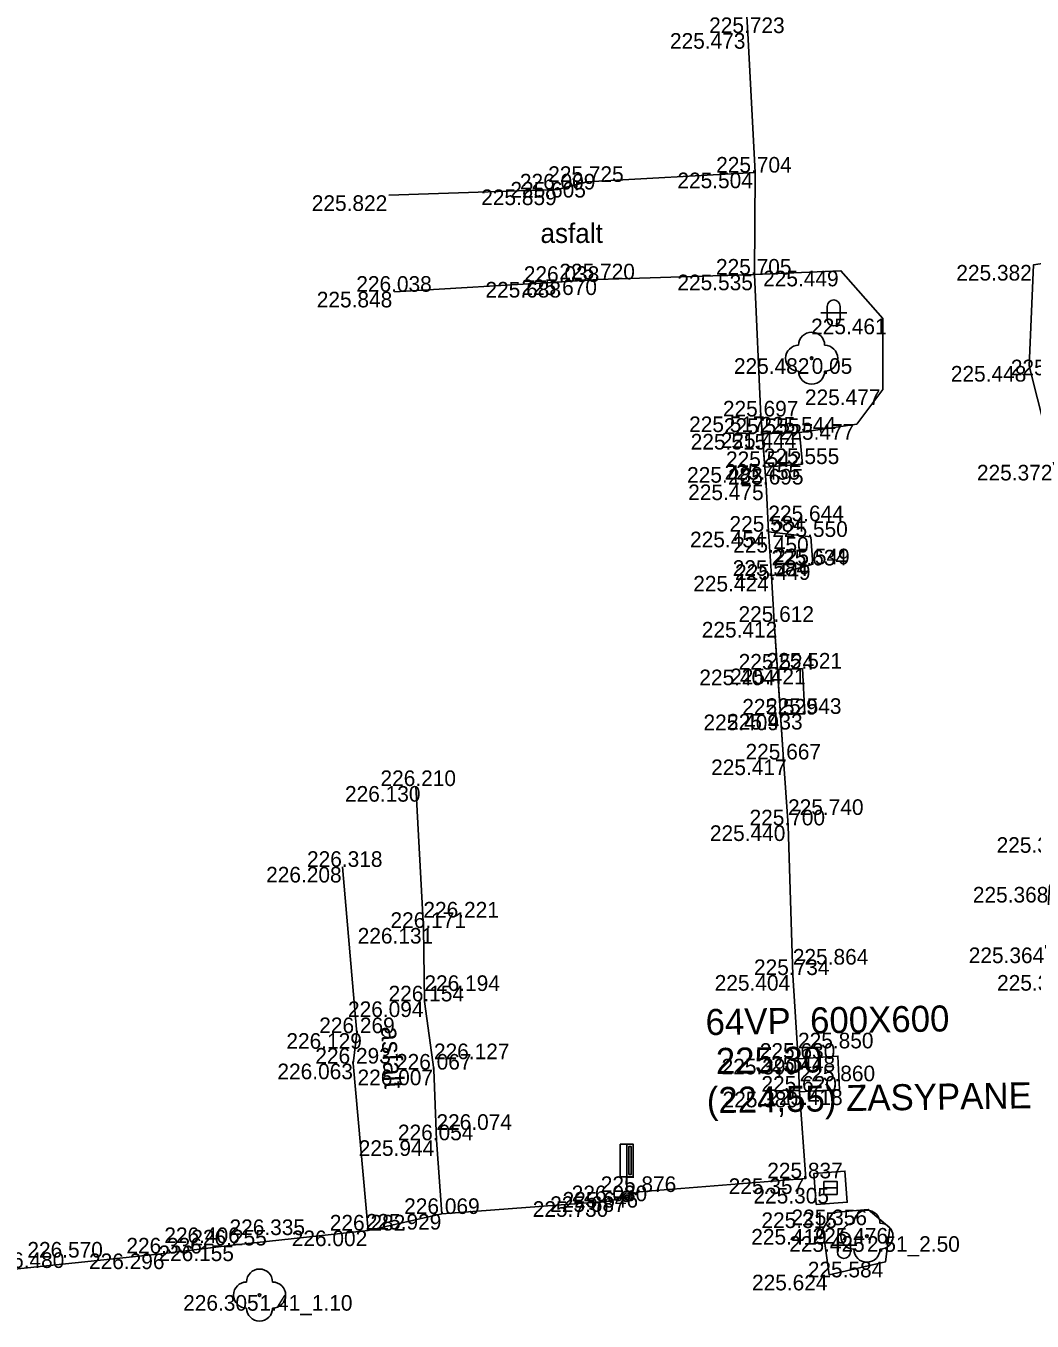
# Model space of a CAD drawing. Extents: x -599516 to -599132, y -1163668 to -1163119.
# Drawn here: x -599371.96 to -599352.63, y -1163489.41 to -1163464.54 of the extents above; entities that cross this region are included whole.
import ezdxf

# ---------------------------------------------------------------- set-up
doc = ezdxf.new("R2010")
doc.units = 0
for name, color, linetype in [('Bod-oznac1', 7, 'Continuous'), ('Bod-oznac2', 7, 'Continuous'), ('Bod-oznac3', 7, 'Continuous'), ('Bod-vyska1', 7, 'Continuous'), ('Bod-vyska2', 7, 'Continuous'), ('Bod-vyska3', 7, 'Continuous'), ('Z_cela-hrobu-dolni-linie', 7, 'Continuous'), ('Z_cela-hrobu-horni-linie', 7, 'Continuous'), ('Z_chodnik', 7, 'Continuous'), ('Z_kanalizace-destova', 7, 'Continuous'), ('Z_kanalizace-znacky-vpust', 7, 'Continuous'), ('Z_komunikace', 7, 'Continuous'), ('Z_kultury-znacky', 7, 'Continuous'), ('Z_nove-stromy-prumer-kmene', 7, 'Continuous'), ('Z_obvod-kmene-spodek-ve-vysce1_2m', 7, 'Continuous'), ('Z_podzemni-obrys-sachty', 7, 'Continuous'), ('Z_popis-budov-povrchu', 7, 'Continuous'), ('Z_stromy-kere', 7, 'Continuous'), ('Z_stromy-nove-vysazene', 7, 'Continuous'), ('Z_znacky-ostatni-orientacni-sloupek', 7, 'Continuous'), ('Z_zpevnene-plochy', 7, 'Continuous')]:
    doc.layers.add(name, color=color, linetype=linetype)

msp = doc.modelspace()

# ---------------------------------------------------------------- linework, layer by layer
at = {"layer": 'Bod-oznac1'}
for p, q in [((-599358.095, -1163464.677), (-599358.095, -1163464.677)), ((-599357.956, -1163467.356), (-599357.956, -1163467.356)), ((-599361.746, -1163467.68), (-599361.746, -1163467.68)), ((-599361.187, -1163467.535), (-599361.187, -1163467.535)), ((-599364.989, -1163467.792), (-599364.989, -1163467.792)), ((-599356.307, -1163469.24), (-599356.307, -1163469.24)), ((-599361.664, -1163469.455), (-599361.664, -1163469.455)), ((-599360.973, -1163469.406), (-599360.973, -1163469.406)), ((-599357.965, -1163469.315), (-599357.965, -1163469.315)), ((-599364.882, -1163469.644), (-599364.882, -1163469.644)), ((-599355.5, -1163470.16), (-599355.5, -1163470.16)), ((-599356.868, -1163470.92), (-599356.868, -1163470.92)), ((-599352.69, -1163471.069), (-599352.69, -1163471.069)), ((-599355.5, -1163471.52), (-599355.5, -1163471.52)), ((-599357.843, -1163472.039), (-599357.843, -1163472.039)), ((-599356.003, -1163472.186), (-599356.003, -1163472.186)), ((-599357.814, -1163472.373), (-599357.814, -1163472.373)), ((-599357.099, -1163472.347), (-599357.099, -1163472.347)), ((-599357.046, -1163472.952), (-599357.046, -1163472.952)), ((-599357.768, -1163473.01), (-599357.768, -1163473.01)), ((-599357.745, -1163473.345), (-599357.745, -1163473.345)), ((-599357.7, -1163474.251), (-599357.7, -1163474.251)), ((-599356.884, -1163474.352), (-599356.884, -1163474.352)), ((-599356.847, -1163474.877), (-599356.847, -1163474.877)), ((-599357.639, -1163475.099), (-599357.639, -1163475.099)), ((-599357.59, -1163475.983), (-599357.59, -1163475.983)), ((-599357.524, -1163476.899), (-599357.524, -1163476.899)), ((-599357.045, -1163476.88), (-599357.045, -1163476.88)), ((-599357.466, -1163477.763), (-599357.466, -1163477.763)), ((-599356.999, -1163477.75), (-599356.999, -1163477.75)), ((-599357.408, -1163478.625), (-599357.408, -1163478.625)), ((-599364.469, -1163479.135), (-599364.469, -1163479.135)), ((-599357.321, -1163479.89), (-599357.321, -1163479.89)), ((-599365.88, -1163480.687), (-599365.88, -1163480.687)), ((-599364.327, -1163481.86), (-599364.327, -1163481.86)), ((-599357.229, -1163482.764), (-599357.229, -1163482.764)), ((-599364.307, -1163483.27), (-599364.307, -1163483.27)), ((-599365.604, -1163483.88), (-599365.604, -1163483.88)), ((-599357.13, -1163484.372), (-599357.13, -1163484.372)), ((-599356.363, -1163484.32), (-599356.363, -1163484.32)), ((-599365.674, -1163484.465), (-599365.674, -1163484.465)), ((-599364.124, -1163484.58), (-599364.124, -1163484.58)), ((-599357.099, -1163485.004), (-599357.099, -1163485.004)), ((-599356.333, -1163484.962), (-599356.333, -1163484.962)), ((-599364.076, -1163485.937), (-599364.076, -1163485.937)), ((-599356.979, -1163486.668), (-599356.979, -1163486.668)), ((-599356.506, -1163486.851), (-599356.506, -1163486.851)), ((-599360.745, -1163487.107), (-599360.745, -1163487.107)), ((-599360.419, -1163487.013), (-599360.419, -1163487.013)), ((-599360.183, -1163486.93), (-599360.183, -1163486.93)), ((-599363.973, -1163487.352), (-599363.973, -1163487.352)), ((-599356.455, -1163487.322), (-599356.455, -1163487.322)), ((-599355.785, -1163487.267), (-599355.785, -1163487.267)), ((-599356.65, -1163487.64), (-599356.65, -1163487.64)), ((-599355.367, -1163487.621), (-599355.367, -1163487.621)), ((-599365.39, -1163487.67), (-599365.39, -1163487.67)), ((-599355.806, -1163487.779), (-599355.806, -1163487.779)), ((-599369.304, -1163488.111), (-599369.304, -1163488.111)), ((-599368.051, -1163487.957), (-599368.051, -1163487.957)), ((-599371.935, -1163488.389), (-599371.935, -1163488.389)), ((-599355.449, -1163488.269), (-599355.449, -1163488.269)), ((-599356.532, -1163488.519), (-599356.532, -1163488.519)), ((-599367.474, -1163488.909), (-599367.474, -1163488.909))]:
    msp.add_line(p, q, dxfattribs=at)
at = {"layer": 'Bod-oznac2'}
for p, q in [((-599358.095, -1163464.677), (-599358.095, -1163464.677)), ((-599357.956, -1163467.356), (-599357.956, -1163467.356)), ((-599361.746, -1163467.68), (-599361.746, -1163467.68)), ((-599361.187, -1163467.535), (-599361.187, -1163467.535)), ((-599361.664, -1163469.455), (-599361.664, -1163469.455)), ((-599360.973, -1163469.406), (-599360.973, -1163469.406)), ((-599357.965, -1163469.315), (-599357.965, -1163469.315)), ((-599364.882, -1163469.644), (-599364.882, -1163469.644)), ((-599357.843, -1163472.039), (-599357.843, -1163472.039)), ((-599357.814, -1163472.373), (-599357.814, -1163472.373)), ((-599357.099, -1163472.347), (-599357.099, -1163472.347)), ((-599357.046, -1163472.952), (-599357.046, -1163472.952)), ((-599357.768, -1163473.01), (-599357.768, -1163473.01)), ((-599357.745, -1163473.345), (-599357.745, -1163473.345)), ((-599357.7, -1163474.251), (-599357.7, -1163474.251)), ((-599356.884, -1163474.352), (-599356.884, -1163474.352)), ((-599356.847, -1163474.877), (-599356.847, -1163474.877)), ((-599357.639, -1163475.099), (-599357.639, -1163475.099)), ((-599357.59, -1163475.983), (-599357.59, -1163475.983)), ((-599357.524, -1163476.899), (-599357.524, -1163476.899)), ((-599357.045, -1163476.88), (-599357.045, -1163476.88)), ((-599357.466, -1163477.763), (-599357.466, -1163477.763)), ((-599356.999, -1163477.75), (-599356.999, -1163477.75)), ((-599357.408, -1163478.625), (-599357.408, -1163478.625)), ((-599364.469, -1163479.135), (-599364.469, -1163479.135)), ((-599357.321, -1163479.89), (-599357.321, -1163479.89)), ((-599365.88, -1163480.687), (-599365.88, -1163480.687)), ((-599364.327, -1163481.86), (-599364.327, -1163481.86)), ((-599357.229, -1163482.764), (-599357.229, -1163482.764)), ((-599364.307, -1163483.27), (-599364.307, -1163483.27)), ((-599365.604, -1163483.88), (-599365.604, -1163483.88)), ((-599357.13, -1163484.372), (-599357.13, -1163484.372)), ((-599365.674, -1163484.465), (-599365.674, -1163484.465)), ((-599364.124, -1163484.58), (-599364.124, -1163484.58)), ((-599357.099, -1163485.004), (-599357.099, -1163485.004)), ((-599364.076, -1163485.937), (-599364.076, -1163485.937)), ((-599356.979, -1163486.668), (-599356.979, -1163486.668)), ((-599360.745, -1163487.107), (-599360.745, -1163487.107)), ((-599360.183, -1163486.93), (-599360.183, -1163486.93)), ((-599363.973, -1163487.352), (-599363.973, -1163487.352)), ((-599365.39, -1163487.67), (-599365.39, -1163487.67)), ((-599369.304, -1163488.111), (-599369.304, -1163488.111)), ((-599368.051, -1163487.957), (-599368.051, -1163487.957)), ((-599371.935, -1163488.389), (-599371.935, -1163488.389))]:
    msp.add_line(p, q, dxfattribs=at)
at = {"layer": 'Bod-oznac3'}
for p, q in [((-599358.095, -1163464.677), (-599358.095, -1163464.677)), ((-599357.7, -1163474.251), (-599357.7, -1163474.251)), ((-599357.639, -1163475.099), (-599357.639, -1163475.099)), ((-599357.321, -1163479.89), (-599357.321, -1163479.89)), ((-599364.327, -1163481.86), (-599364.327, -1163481.86)), ((-599357.229, -1163482.764), (-599357.229, -1163482.764)), ((-599364.307, -1163483.27), (-599364.307, -1163483.27)), ((-599357.13, -1163484.372), (-599357.13, -1163484.372)), ((-599364.124, -1163484.58), (-599364.124, -1163484.58)), ((-599357.099, -1163485.004), (-599357.099, -1163485.004)), ((-599364.076, -1163485.937), (-599364.076, -1163485.937)), ((-599369.304, -1163488.111), (-599369.304, -1163488.111)), ((-599368.051, -1163487.957), (-599368.051, -1163487.957)), ((-599371.935, -1163488.389), (-599371.935, -1163488.389))]:
    msp.add_line(p, q, dxfattribs=at)
at = {"layer": 'Z_cela-hrobu-dolni-linie'}
for p, q in [((-599357.466, -1163477.763), (-599357.524, -1163476.899)), ((-599357.099, -1163485.004), (-599357.13, -1163484.372))]:
    msp.add_line(p, q, dxfattribs=at)
for points in [[(-599357.768, -1163473.01), (-599357.814, -1163472.373), (-599357.843, -1163472.039), (-599357.965, -1163469.315)], [(-599357.7, -1163474.251), (-599357.639, -1163475.099)]]:
    msp.add_lwpolyline(points, dxfattribs=at)
at = {"layer": 'Z_cela-hrobu-horni-linie'}
for p, q in [((-599364.989, -1163467.792), (-599361.746, -1163467.68)), ((-599361.664, -1163469.455), (-599364.882, -1163469.644)), ((-599365.88, -1163480.687), (-599365.604, -1163483.88))]:
    msp.add_line(p, q, dxfattribs=at)
for points in [[(-599361.187, -1163467.535), (-599357.956, -1163467.356), (-599358.095, -1163464.677), (-599358.095, -1163464.677), (-599358.252, -1163461.971)], [(-599360.183, -1163486.93), (-599356.979, -1163486.668), (-599357.099, -1163485.004), (-599357.099, -1163485.004), (-599357.13, -1163484.372), (-599357.13, -1163484.372), (-599357.229, -1163482.764), (-599357.229, -1163482.764), (-599357.321, -1163479.89), (-599357.321, -1163479.89), (-599357.408, -1163478.625), (-599357.59, -1163475.983), (-599357.639, -1163475.099), (-599357.7, -1163474.251), (-599357.745, -1163473.345), (-599357.843, -1163472.039), (-599357.965, -1163469.315), (-599360.973, -1163469.406)], [(-599360.745, -1163487.107), (-599363.973, -1163487.352), (-599364.076, -1163485.937), (-599364.076, -1163485.937), (-599364.124, -1163484.58), (-599364.124, -1163484.58), (-599364.307, -1163483.27), (-599364.307, -1163483.27), (-599364.327, -1163481.86), (-599364.327, -1163481.86), (-599364.469, -1163479.135)], [(-599365.674, -1163484.465), (-599365.39, -1163487.67), (-599368.051, -1163487.957), (-599368.051, -1163487.957), (-599369.304, -1163488.111), (-599369.304, -1163488.111), (-599371.935, -1163488.389), (-599371.935, -1163488.389), (-599374.434, -1163488.644), (-599374.434, -1163488.644), (-599375.705, -1163488.811), (-599375.705, -1163488.811), (-599376.994, -1163488.96), (-599376.994, -1163488.96), (-599378.328, -1163489.112), (-599378.328, -1163489.112), (-599379.751, -1163489.263)]]:
    msp.add_lwpolyline(points, dxfattribs=at)
at = {"layer": 'Z_chodnik'}
for points in [[(-599357.956, -1163467.356), (-599361.187, -1163467.535), (-599361.746, -1163467.68), (-599364.989, -1163467.792)], [(-599364.882, -1163469.644), (-599361.664, -1163469.455), (-599360.973, -1163469.406), (-599357.965, -1163469.315)], [(-599363.973, -1163487.352), (-599364.076, -1163485.937), (-599364.124, -1163484.58), (-599364.307, -1163483.27), (-599364.327, -1163481.86), (-599364.469, -1163479.135)], [(-599365.88, -1163480.687), (-599365.604, -1163483.88), (-599365.674, -1163484.465), (-599365.39, -1163487.67)]]:
    msp.add_lwpolyline(points, dxfattribs=at)
at = {"layer": 'Z_kanalizace-znacky-vpust'}
msp.add_line((-599356.631, -1163486.851), (-599356.381, -1163486.851), dxfattribs=at)
msp.add_lwpolyline([(-599356.631, -1163486.726), (-599356.381, -1163486.726), (-599356.381, -1163486.976), (-599356.631, -1163486.976)], close=True, dxfattribs=at)
at = {"layer": 'Z_komunikace'}
for points in [[(-599358.252, -1163461.971), (-599358.095, -1163464.677), (-599357.956, -1163467.356), (-599357.965, -1163469.315), (-599356.307, -1163469.24), (-599355.5, -1163470.16), (-599355.5, -1163471.52), (-599356.003, -1163472.186), (-599357.099, -1163472.347), (-599357.046, -1163472.952), (-599357.768, -1163473.01), (-599357.745, -1163473.345), (-599357.7, -1163474.251), (-599356.884, -1163474.352)], [(-599351.073, -1163464.215), (-599350.945, -1163466.946), (-599350.715, -1163468.844), (-599352.607, -1163469.129), (-599352.69, -1163471.069), (-599352.21, -1163472.967), (-599350.611, -1163473.103), (-599350.556, -1163474.467), (-599350.362, -1163477.151), (-599350.271, -1163478.51), (-599350.19, -1163480.022), (-599351.833, -1163480.117), (-599352.301, -1163481.072), (-599352.368, -1163482.235), (-599351.928, -1163482.764), (-599351.016, -1163482.795), (-599350.043, -1163482.934), (-599349.852, -1163485.65)], [(-599356.884, -1163474.352), (-599356.847, -1163474.877), (-599357.639, -1163475.099), (-599357.59, -1163475.983), (-599357.524, -1163476.899), (-599357.045, -1163476.88), (-599356.999, -1163477.75), (-599357.466, -1163477.763), (-599357.408, -1163478.625), (-599357.321, -1163479.89), (-599357.229, -1163482.764), (-599357.13, -1163484.372), (-599356.363, -1163484.32), (-599356.333, -1163484.962), (-599357.099, -1163485.004), (-599356.979, -1163486.668)], [(-599356.979, -1163486.668), (-599360.183, -1163486.93), (-599360.745, -1163487.107), (-599363.973, -1163487.352), (-599365.39, -1163487.67), (-599368.051, -1163487.957), (-599369.304, -1163488.111), (-599371.935, -1163488.389), (-599374.434, -1163488.644)], [(-599356.455, -1163487.322), (-599356.65, -1163487.64), (-599356.532, -1163488.519), (-599355.449, -1163488.269), (-599355.367, -1163487.621), (-599355.785, -1163487.267), (-599356.455, -1163487.322)]]:
    msp.add_lwpolyline(points, dxfattribs=at)
at = {"layer": 'Z_kultury-znacky'}
for p, q in [((-599356.569, -1163469.925), (-599356.569, -1163470.175)), ((-599356.319, -1163469.925), (-599356.319, -1163470.175)), ((-599356.694, -1163470.05), (-599356.194, -1163470.05)), ((-599356.372, -1163487.829), (-599356.372, -1163488.079)), ((-599356.122, -1163487.829), (-599356.122, -1163488.079)), ((-599356.497, -1163487.954), (-599355.997, -1163487.954))]:
    msp.add_line(p, q, dxfattribs=at)
for centre, start, end in [((-599356.445, -1163469.926), 0, 180), ((-599356.445, -1163470.176), 180, 0), ((-599356.248, -1163487.829), 0, 180), ((-599356.248, -1163488.079), 180, 0)]:
    msp.add_arc(centre, 0.125, start, end, dxfattribs=at)
at = {"layer": 'Z_podzemni-obrys-sachty'}
msp.add_line((-599356.782, -1163487.173), (-599356.828, -1163486.575), dxfattribs=at)
msp.add_lwpolyline([(-599356.828, -1163486.575), (-599356.23, -1163486.529), (-599356.184, -1163487.127), (-599356.782, -1163487.173)], dxfattribs=at)
at = {"layer": 'Z_stromy-kere'}
for centre in [(-599355.806, -1163487.779), (-599367.474, -1163488.909)]:
    msp.add_circle(centre, 0.025, dxfattribs=at)
for centre, start, end in [((-599355.806, -1163487.529), 0, 180), ((-599356.056, -1163487.779), 90, 270), ((-599355.556, -1163487.779), 270, 90), ((-599355.806, -1163488.029), 180, 0), ((-599367.474, -1163488.659), 0, 180), ((-599367.724, -1163488.909), 90, 270), ((-599367.224, -1163488.909), 270, 90), ((-599367.474, -1163489.159), 180, 0)]:
    msp.add_arc(centre, 0.25, start, end, dxfattribs=at)
at = {"layer": 'Z_stromy-nove-vysazene'}
msp.add_circle((-599356.868, -1163470.92), 0.025, dxfattribs=at)
for centre, start, end in [((-599356.868, -1163470.67), 0, 180), ((-599357.118, -1163470.92), 90, 270), ((-599356.618, -1163470.92), 270, 90), ((-599356.868, -1163471.17), 180, 0)]:
    msp.add_arc(centre, 0.25, start, end, dxfattribs=at)
at = {"layer": 'Z_znacky-ostatni-orientacni-sloupek'}
for p, q in [((-599360.544, -1163486.013), (-599360.544, -1163486.638)), ((-599360.544, -1163486.013), (-599360.419, -1163486.013)), ((-599360.544, -1163486.638), (-599360.419, -1163486.638)), ((-599360.419, -1163486.638), (-599360.419, -1163486.913))]:
    msp.add_line(p, q, dxfattribs=at)
for points in [[(-599360.419, -1163486.638), (-599360.294, -1163486.638), (-599360.294, -1163486.013), (-599360.419, -1163486.013)], [(-599360.377, -1163486.596), (-599360.336, -1163486.596), (-599360.336, -1163486.056), (-599360.377, -1163486.056)]]:
    msp.add_lwpolyline(points, close=True, dxfattribs=at)
for radius in [0.1, 0.065, 0.03]:
    msp.add_circle((-599360.419, -1163487.013), radius, dxfattribs=at)
at = {"layer": 'Z_zpevnene-plochy'}
for points in [[(-599357.768, -1163473.01), (-599357.046, -1163472.952), (-599357.099, -1163472.347), (-599357.814, -1163472.373)], [(-599357.814, -1163472.373), (-599357.099, -1163472.347)], [(-599357.639, -1163475.099), (-599356.847, -1163474.877), (-599356.884, -1163474.352), (-599357.7, -1163474.251)], [(-599357.466, -1163477.763), (-599356.999, -1163477.75), (-599357.045, -1163476.88), (-599357.524, -1163476.899)]]:
    msp.add_lwpolyline(points, dxfattribs=at)

# ---------------------------------------------------------------- texts
at = {"layer": 'Bod-vyska1'}
for s, p in [('225.473', (-599359.59, -1163464.977)), ('225.504', (-599359.447, -1163467.656)), ('225.859', (-599363.216, -1163467.98)), ('225.605', (-599362.655, -1163467.835)), ('225.822', (-599366.471, -1163468.092)), ('225.449', (-599357.8, -1163469.54)), ('225.382', (-599354.089, -1163469.429)), ('225.688', (-599363.134, -1163469.755)), ('225.670', (-599362.443, -1163469.706)), ('225.535', (-599359.447, -1163469.615)), ('225.848', (-599366.375, -1163469.944)), ('225.461', (-599356.878, -1163470.46)), ('225.482', (-599358.361, -1163471.22)), ('225.405', (-599353.041, -1163471.248)), ('225.448', (-599354.194, -1163471.369)), ('225.477', (-599356.997, -1163471.82)), ('225.517', (-599359.222, -1163472.339)), ('225.477', (-599357.5, -1163472.486)), ('225.515', (-599359.192, -1163472.673)), ('225.444', (-599358.614, -1163472.647)), ('225.455', (-599358.539, -1163473.252)), ('225.372', (-599353.693, -1163473.267)), ('225.482', (-599359.261, -1163473.31)), ('225.475', (-599359.24, -1163473.645)), ('225.454', (-599359.204, -1163474.551)), ('225.450', (-599358.375, -1163474.652)), ('225.449', (-599358.34, -1163475.177)), ('225.424', (-599359.143, -1163475.399)), ('225.412', (-599358.979, -1163476.283)), ('225.404', (-599359.026, -1163477.199)), ('225.421', (-599358.434, -1163477.18)), ('225.409', (-599358.946, -1163478.063)), ('225.433', (-599358.492, -1163478.05)), ('225.417', (-599358.799, -1163478.925)), ('226.130', (-599365.833, -1163479.435)), ('225.440', (-599358.823, -1163480.19)), ('225.325', (-599353.315, -1163480.417)), ('226.208', (-599367.348, -1163480.987)), ('225.368', (-599353.771, -1163481.372)), ('226.131', (-599365.589, -1163482.16)), ('225.364', (-599353.85, -1163482.535)), ('225.404', (-599358.731, -1163483.064)), ('225.351', (-599353.306, -1163483.064)), ('226.094', (-599365.775, -1163483.57)), ('226.129', (-599366.959, -1163484.18)), ('225.390', (-599358.598, -1163484.672)), ('225.448', (-599357.867, -1163484.62)), ('226.063', (-599367.131, -1163484.765)), ('226.007', (-599365.592, -1163484.88)), ('225.380', (-599358.579, -1163485.304)), ('225.418', (-599357.722, -1163485.262)), ('225.944', (-599365.569, -1163486.237)), ('225.357', (-599358.462, -1163486.968)), ('225.305', (-599357.986, -1163487.151)), ('225.730', (-599362.226, -1163487.407)), ('225.687', (-599361.891, -1163487.313)), ('225.646', (-599361.653, -1163487.23)), ('225.929', (-599365.432, -1163487.652)), ('225.315', (-599357.833, -1163487.622)), ('225.356', (-599357.255, -1163487.567)), ('225.419', (-599358.028, -1163487.94)), ('225.476', (-599356.85, -1163487.921)), ('226.002', (-599366.856, -1163487.97)), ('225.425', (-599357.299, -1163488.079)), ('226.296', (-599370.751, -1163488.411)), ('226.155', (-599369.417, -1163488.257)), ('225.584', (-599356.942, -1163488.569)), ('225.624', (-599358.014, -1163488.819)), ('226.305', (-599368.942, -1163489.209))]:
    msp.add_text(s, height=0.3, dxfattribs=at).set_placement(p)
at = {"layer": 'Bod-vyska2'}
for s, p in [('225.723', (-599358.837, -1163464.677)), ('225.725', (-599361.929, -1163467.535)), ('225.704', (-599358.702, -1163467.356)), ('226.009', (-599362.473, -1163467.68)), ('226.038', (-599362.398, -1163469.455)), ('225.720', (-599361.714, -1163469.406)), ('225.705', (-599358.706, -1163469.315)), ('226.038', (-599365.616, -1163469.644)), ('225.697', (-599358.573, -1163472.039)), ('225.555', (-599358.555, -1163472.373)), ('225.544', (-599357.851, -1163472.347)), ('225.542', (-599358.514, -1163473.01)), ('225.555', (-599357.787, -1163472.952)), ('225.695', (-599358.474, -1163473.345)), ('225.584', (-599358.446, -1163474.251)), ('225.550', (-599357.624, -1163474.352)), ('225.549', (-599357.588, -1163474.877)), ('225.584', (-599358.385, -1163475.099)), ('225.612', (-599358.273, -1163475.983)), ('225.524', (-599358.27, -1163476.899)), ('225.521', (-599357.734, -1163476.88)), ('225.529', (-599358.201, -1163477.763)), ('225.543', (-599357.745, -1163477.75)), ('225.667', (-599358.138, -1163478.625)), ('226.210', (-599365.151, -1163479.135)), ('225.700', (-599358.061, -1163479.89)), ('226.318', (-599366.563, -1163480.687)), ('226.171', (-599364.959, -1163481.86)), ('225.734', (-599357.976, -1163482.764)), ('226.154', (-599364.996, -1163483.27)), ('226.269', (-599366.328, -1163483.88)), ('226.293', (-599366.403, -1163484.465)), ('225.630', (-599357.864, -1163484.372)), ('226.067', (-599364.853, -1163484.58)), ('225.620', (-599357.833, -1163485.004)), ('226.054', (-599364.816, -1163485.937)), ('225.837', (-599357.721, -1163486.668)), ('225.876', (-599360.919, -1163486.93)), ('226.030', (-599361.478, -1163487.107)), ('226.069', (-599364.696, -1163487.352)), ('226.282', (-599366.125, -1163487.67)), ('226.255', (-599368.786, -1163487.957)), ('226.336', (-599370.033, -1163488.111)), ('226.480', (-599372.675, -1163488.389))]:
    msp.add_text(s, height=0.3, dxfattribs=at).set_placement(p)
at = {"layer": 'Bod-vyska3'}
for s, p in [('225.644', (-599357.7, -1163474.051)), ('225.634', (-599357.639, -1163474.899)), ('225.740', (-599357.321, -1163479.69)), ('226.221', (-599364.327, -1163481.66)), ('225.864', (-599357.229, -1163482.564)), ('226.194', (-599364.307, -1163483.07)), ('225.850', (-599357.13, -1163484.172)), ('226.127', (-599364.124, -1163484.38)), ('225.860', (-599357.099, -1163484.804)), ('226.074', (-599364.076, -1163485.737)), ('226.406', (-599369.304, -1163487.911)), ('226.335', (-599368.051, -1163487.757)), ('226.570', (-599371.935, -1163488.189))]:
    msp.add_text(s, height=0.3, dxfattribs=at).set_placement(p)
at = {"layer": 'Z_kanalizace-destova'}
for s, p in [('64VP  600X600', (-599358.902, -1163483.918)), (' 225,30', (-599358.89, -1163484.668)), ('(224,55) ZASYPANE', (-599358.879, -1163485.418))]:
    msp.add_text(s, height=0.5, rotation=0.8872, dxfattribs=at).set_placement(p)
at = {"layer": 'Z_nove-stromy-prumer-kmene'}
msp.add_text('0.05', height=0.3, dxfattribs=at).set_placement((-599356.868, -1163471.22))
at = {"layer": 'Z_obvod-kmene-spodek-ve-vysce1_2m'}
for s, p in [('2.51_2.50', (-599355.806, -1163488.079)), ('1.41_1.10', (-599367.474, -1163489.209))]:
    msp.add_text(s, height=0.3, dxfattribs=at).set_placement(p)
at = {"layer": 'Z_popis-budov-povrchu'}
msp.add_text('asfalt', height=0.375, dxfattribs=at).set_placement((-599362.078, -1163468.707))
msp.add_text('asfalt', height=0.375, rotation=273.4503, dxfattribs=at).set_placement((-599365.143, -1163483.758))

doc.saveas('drawing.dxf')
